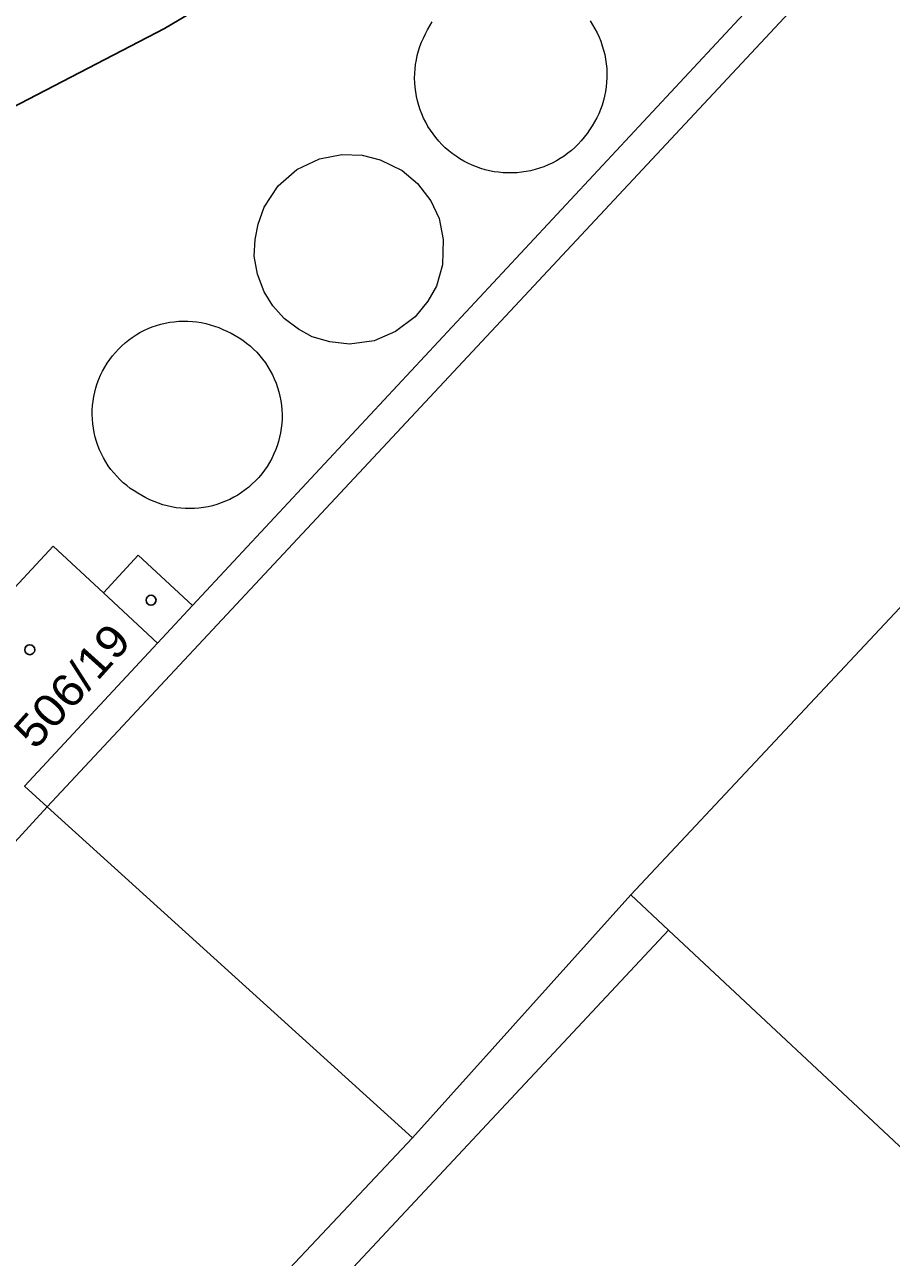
# Model space of a CAD drawing. Extents: x -679733 to -673243, y -1075091 to -1066557.
# Drawn here: x -677120.39 to -677089.94, y -1070771.65 to -1070728.33 of the extents above; entities that cross this region are included whole.
import ezdxf

# ---------------------------------------------------------------- set-up
doc = ezdxf.new("R2010")
doc.units = 0
doc.header["$LTSCALE"] = 0.68
for name, color, linetype, lineweight in [('1', 7, 'Continuous', 25), ('4', 7, 'Continuous', 13), ('5', 7, 'Continuous', 25)]:
    doc.layers.add(name, color=color, linetype=linetype, lineweight=lineweight)
doc.layers.add('2', color=7, linetype='Continuous')

msp = doc.modelspace()

# ---------------------------------------------------------------- linework, layer by layer
at = {"layer": '1'}
for p, q in [((-677099.09, -1070758.91), (-677057.18, -1070714.13)), ((-677079.67, -1070777.1), (-677097.77, -1070760.15))]:
    msp.add_line(p, q, dxfattribs=at)
for points in [[(-677095.02, -1070716.41), (-677096.25, -1070717.18), (-677100.31, -1070719.71), (-677107.65, -1070723.83), (-677115.47, -1070728.47), (-677123.85, -1070732.81), (-677131.09, -1070736.03), (-677132.03, -1070736.39)], [(-677119.59, -1070755.82), (-677120.39, -1070755.09), (-677115.72, -1070750.07), (-677114.49, -1070748.74), (-677090.97, -1070723.48)], [(-677119.59, -1070755.82), (-677133.91, -1070771.46), (-677134.71, -1070770.73), (-677140.53, -1070765.75), (-677142.06, -1070763.25), (-677141.44, -1070757.54), (-677138.85, -1070752.13), (-677135.93, -1070746.91), (-677134.41, -1070744.84), (-677131.74, -1070741.79), (-677132.03, -1070736.39)], [(-677129.85, -1070791.98), (-677106.76, -1070767.45), (-677119.59, -1070755.82)], [(-677079.67, -1070777.1), (-677100.85, -1070800.17), (-677119.25, -1070783.14), (-677097.77, -1070760.15), (-677099.09, -1070758.91), (-677106.76, -1070767.45)]]:
    msp.add_lwpolyline(points, dxfattribs=at)
at = {"layer": '4'}
for p, q in [((-677063.8, -1070696.05), (-677119.59, -1070755.82)), ((-677110.03, -1070733.05), (-677109.24, -1070732.9)), ((-677109.24, -1070732.9), (-677108.53, -1070732.92)), ((-677108.53, -1070732.92), (-677107.9, -1070733.08)), ((-677110.82, -1070733.42), (-677110.03, -1070733.05)), ((-677107.9, -1070733.08), (-677107.13, -1070733.46)), ((-677111.48, -1070734), (-677110.82, -1070733.42)), ((-677107.13, -1070733.46), (-677106.59, -1070733.92)), ((-677111.97, -1070734.75), (-677111.48, -1070734)), ((-677106.59, -1070733.92), (-677106.12, -1070734.52)), ((-677106.12, -1070734.52), (-677105.82, -1070735.15)), ((-677112.18, -1070735.34), (-677111.97, -1070734.75)), ((-677112.29, -1070735.89), (-677112.18, -1070735.34)), ((-677105.82, -1070735.15), (-677105.68, -1070735.89)), ((-677112.32, -1070736.47), (-677112.29, -1070735.89)), ((-677105.68, -1070735.89), (-677105.71, -1070736.78)), ((-677112.21, -1070737.1), (-677112.32, -1070736.47)), ((-677105.71, -1070736.78), (-677105.92, -1070737.52)), ((-677111.97, -1070737.72), (-677112.21, -1070737.1)), ((-677105.92, -1070737.52), (-677106.22, -1070738.05)), ((-677111.67, -1070738.22), (-677111.97, -1070737.72)), ((-677106.22, -1070738.05), (-677106.67, -1070738.6)), ((-677111.27, -1070738.66), (-677111.67, -1070738.22)), ((-677110.77, -1070739.03), (-677111.27, -1070738.66)), ((-677106.67, -1070738.6), (-677107.36, -1070739.12)), ((-677110.29, -1070739.3), (-677110.77, -1070739.03)), ((-677109.67, -1070739.48), (-677110.29, -1070739.3)), ((-677108.11, -1070739.44), (-677108.97, -1070739.56)), ((-677107.36, -1070739.12), (-677108.11, -1070739.44)), ((-677108.97, -1070739.56), (-677109.67, -1070739.48)), ((-677124.05, -1070751.68), (-677119.38, -1070746.66)), ((-677119.38, -1070746.66), (-677117.62, -1070748.3)), ((-677117.62, -1070748.3), (-677116.4, -1070746.98)), ((-677116.4, -1070746.98), (-677114.49, -1070748.74)), ((-677117.62, -1070748.3), (-677115.72, -1070750.07))]:
    msp.add_line(p, q, dxfattribs=at)
for points in [[(-677106.31, -1070728.66), (-677106.236, -1070728.515), (-677106.155, -1070728.373), (-677106.068, -1070728.236)], [(-677100.526, -1070728.2), (-677100.437, -1070728.336), (-677100.354, -1070728.477), (-677100.279, -1070728.621), (-677100.21, -1070728.769), (-677100.149, -1070728.92), (-677100.095, -1070729.074), (-677100.049, -1070729.23), (-677100.01, -1070729.389), (-677099.979, -1070729.549), (-677099.956, -1070729.71), (-677099.94, -1070729.873), (-677099.933, -1070730.036), (-677099.934, -1070730.199), (-677099.942, -1070730.361), (-677099.959, -1070730.524), (-677099.983, -1070730.685), (-677100.015, -1070730.845), (-677100.055, -1070731.003), (-677100.102, -1070731.159), (-677100.157, -1070731.312), (-677100.22, -1070731.463), (-677100.289, -1070731.61), (-677100.366, -1070731.754), (-677100.45, -1070731.894), (-677100.54, -1070732.03)], [(-677100.54, -1070732.03), (-677100.632, -1070732.163), (-677100.729, -1070732.292), (-677100.833, -1070732.415), (-677100.943, -1070732.534), (-677101.058, -1070732.647), (-677101.179, -1070732.754), (-677101.305, -1070732.856), (-677101.435, -1070732.951), (-677101.57, -1070733.04), (-677101.709, -1070733.122), (-677101.852, -1070733.197), (-677101.998, -1070733.266), (-677102.148, -1070733.327), (-677102.3, -1070733.381), (-677102.455, -1070733.428), (-677102.612, -1070733.467), (-677102.77, -1070733.498), (-677102.93, -1070733.522), (-677103.091, -1070733.538), (-677103.252, -1070733.546), (-677103.413, -1070733.546), (-677103.575, -1070733.539), (-677103.736, -1070733.524), (-677103.896, -1070733.501), (-677104.054, -1070733.47), (-677104.211, -1070733.432), (-677104.366, -1070733.386), (-677104.519, -1070733.333), (-677104.668, -1070733.273), (-677104.815, -1070733.205), (-677104.958, -1070733.13), (-677105.098, -1070733.049), (-677105.233, -1070732.961), (-677105.364, -1070732.866), (-677105.49, -1070732.766), (-677105.612, -1070732.659), (-677105.728, -1070732.546), (-677105.838, -1070732.428), (-677105.943, -1070732.305), (-677106.041, -1070732.177), (-677106.133, -1070732.045), (-677106.219, -1070731.908), (-677106.298, -1070731.767), (-677106.37, -1070731.622), (-677106.435, -1070731.474), (-677106.493, -1070731.324), (-677106.543, -1070731.17), (-677106.586, -1070731.014), (-677106.622, -1070730.857), (-677106.65, -1070730.698), (-677106.67, -1070730.537), (-677106.682, -1070730.376), (-677106.687, -1070730.215), (-677106.683, -1070730.053), (-677106.672, -1070729.892), (-677106.653, -1070729.732), (-677106.627, -1070729.572), (-677106.593, -1070729.415), (-677106.551, -1070729.259), (-677106.502, -1070729.105), (-677106.445, -1070728.953), (-677106.381, -1070728.805), (-677106.31, -1070728.66)], [(-677116.27, -1070744.88), (-677116.409, -1070744.803), (-677116.544, -1070744.719), (-677116.675, -1070744.628), (-677116.801, -1070744.532), (-677116.923, -1070744.429), (-677117.039, -1070744.32), (-677117.15, -1070744.206), (-677117.255, -1070744.087), (-677117.354, -1070743.962), (-677117.447, -1070743.833), (-677117.533, -1070743.7), (-677117.613, -1070743.562), (-677117.686, -1070743.421), (-677117.752, -1070743.276), (-677117.811, -1070743.128), (-677117.863, -1070742.978), (-677117.907, -1070742.825), (-677117.943, -1070742.67), (-677117.972, -1070742.514), (-677117.993, -1070742.356), (-677118.007, -1070742.197), (-677118.013, -1070742.038), (-677118.011, -1070741.879), (-677118.001, -1070741.721), (-677117.983, -1070741.562), (-677117.958, -1070741.405), (-677117.925, -1070741.25), (-677117.884, -1070741.096), (-677117.836, -1070740.944), (-677117.781, -1070740.795), (-677117.718, -1070740.649), (-677117.648, -1070740.506), (-677117.572, -1070740.367), (-677117.488, -1070740.231), (-677117.399, -1070740.1), (-677117.302, -1070739.973), (-677117.2, -1070739.851), (-677117.092, -1070739.735), (-677116.978, -1070739.623), (-677116.859, -1070739.518), (-677116.735, -1070739.418), (-677116.606, -1070739.325), (-677116.473, -1070739.238), (-677116.336, -1070739.157), (-677116.195, -1070739.084), (-677116.05, -1070739.017), (-677115.903, -1070738.958), (-677115.753, -1070738.906), (-677115.6, -1070738.861), (-677115.445, -1070738.824), (-677115.289, -1070738.794), (-677115.131, -1070738.773), (-677114.973, -1070738.758), (-677114.814, -1070738.752), (-677114.655, -1070738.753), (-677114.496, -1070738.763), (-677114.338, -1070738.78), (-677114.181, -1070738.804), (-677114.025, -1070738.837), (-677113.871, -1070738.877), (-677113.719, -1070738.924), (-677113.57, -1070738.979), (-677113.423, -1070739.041), (-677113.28, -1070739.11)], [(-677113.28, -1070739.11), (-677113.135, -1070739.179), (-677112.993, -1070739.255), (-677112.855, -1070739.338), (-677112.721, -1070739.427), (-677112.592, -1070739.523), (-677112.468, -1070739.626), (-677112.349, -1070739.734), (-677112.235, -1070739.848), (-677112.128, -1070739.968), (-677112.026, -1070740.092), (-677111.931, -1070740.222), (-677111.842, -1070740.356), (-677111.76, -1070740.495), (-677111.684, -1070740.637), (-677111.616, -1070740.783), (-677111.556, -1070740.932), (-677111.502, -1070741.084), (-677111.457, -1070741.238), (-677111.418, -1070741.394), (-677111.388, -1070741.552), (-677111.366, -1070741.712), (-677111.351, -1070741.872), (-677111.345, -1070742.033), (-677111.346, -1070742.194), (-677111.355, -1070742.354), (-677111.372, -1070742.514), (-677111.398, -1070742.673), (-677111.431, -1070742.831), (-677111.471, -1070742.987), (-677111.52, -1070743.14), (-677111.575, -1070743.291), (-677111.639, -1070743.439), (-677111.709, -1070743.584), (-677111.787, -1070743.725), (-677111.871, -1070743.862), (-677111.962, -1070743.994), (-677112.06, -1070744.122), (-677112.164, -1070744.245), (-677112.273, -1070744.363), (-677112.389, -1070744.475), (-677112.509, -1070744.582), (-677112.635, -1070744.682), (-677112.766, -1070744.776), (-677112.901, -1070744.863), (-677113.041, -1070744.944), (-677113.184, -1070745.017), (-677113.33, -1070745.084), (-677113.48, -1070745.143), (-677113.632, -1070745.194), (-677113.787, -1070745.238), (-677113.944, -1070745.275), (-677114.102, -1070745.303), (-677114.262, -1070745.324), (-677114.422, -1070745.336), (-677114.583, -1070745.341), (-677114.744, -1070745.338), (-677114.905, -1070745.327), (-677115.064, -1070745.308), (-677115.223, -1070745.281), (-677115.38, -1070745.246), (-677115.536, -1070745.204), (-677115.688, -1070745.154), (-677115.839, -1070745.096), (-677115.986, -1070745.031), (-677116.13, -1070744.959), (-677116.27, -1070744.88)]]:
    msp.add_lwpolyline(points, dxfattribs=at)
at = {"layer": '5'}
for centre in [(-677115.9468, -1070748.5592), (-677120.2068, -1070750.2992)]:
    msp.add_circle(centre, 0.175, dxfattribs=at)

# ---------------------------------------------------------------- texts
at = {"layer": '2', "width": 1.1}
msp.add_text('506/19', height=1.14, rotation=48, dxfattribs=at).set_placement((-677120.016, -1070753.851))

doc.saveas('drawing.dxf')
